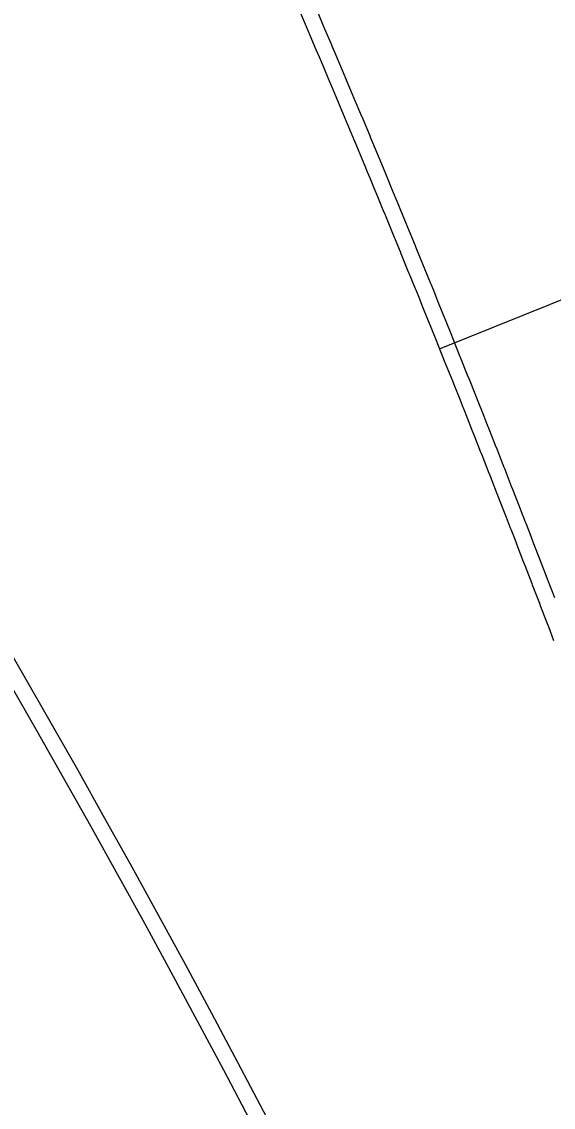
# Model space of a CAD drawing. Extents: x 2145147 to 2158018, y 137519 to 148068.
# Drawn here: x 2150662.52 to 2150684.51, y 141925.31 to 141970.18 of the extents above; entities that cross this region are included whole.
import ezdxf

# ---------------------------------------------------------------- set-up
doc = ezdxf.new("R2010")
doc.units = 0
for name, color, linetype in [('PR_Curb_Back', 7, 'Continuous'), ('PR_Curb_Face', 7, 'Continuous'), ('PR_Joint_Contraction', 7, 'Continuous'), ('PR_Phasing_Pavement_6', 7, 'Continuous')]:
    doc.layers.add(name, color=color, linetype=linetype)

msp = doc.modelspace()

# ---------------------------------------------------------------- linework, layer by layer
at = {"layer": 'PR_Curb_Back'}
msp.add_lwpolyline([(2150674.056, 141970.525), (2150674.369, 141969.79), (2150674.439, 141969.625), (2150674.691, 141969.032), (2150674.767, 141968.855), (2150674.822, 141968.725), (2150675.012, 141968.274), (2150675.203, 141967.824), (2150675.333, 141967.516), (2150675.583, 141966.922), (2150675.652, 141966.758), (2150675.961, 141966.02), (2150675.97, 141965.999), (2150676.288, 141965.24), (2150676.339, 141965.118), (2150676.604, 141964.48), (2150676.715, 141964.215), (2150676.812, 141963.98), (2150676.92, 141963.72), (2150677.09, 141963.312), (2150677.235, 141962.96), (2150677.463, 141962.408), (2150677.549, 141962.199), (2150677.835, 141961.503), (2150677.862, 141961.438), (2150678.174, 141960.677), (2150678.206, 141960.598), (2150678.486, 141959.915), (2150678.576, 141959.693), (2150678.796, 141959.153), (2150678.821, 141959.091), (2150678.945, 141958.787), (2150679.105, 141958.39), (2150679.312, 141957.88), (2150679.414, 141957.627), (2150679.678, 141956.973), (2150679.722, 141956.864), (2150680.029, 141956.1), (2150680.043, 141956.065), (2150680.334, 141955.336), (2150680.406, 141955.157), (2150680.639, 141954.572), (2150680.768, 141954.249), (2150680.793, 141954.186), (2150680.944, 141953.807), (2150681.129, 141953.339), (2150681.247, 141953.042), (2150681.489, 141952.43), (2150681.549, 141952.277), (2150681.847, 141951.52), (2150681.85, 141951.511), (2150682.151, 141950.745), (2150682.204, 141950.609), (2150682.451, 141949.978), (2150682.56, 141949.698), (2150682.728, 141949.267), (2150682.749, 141949.211), (2150682.914, 141948.786), (2150683.047, 141948.444), (2150683.268, 141947.874), (2150683.344, 141947.677), (2150683.62, 141946.962), (2150683.64, 141946.909), (2150683.935, 141946.141), (2150683.97, 141946.049), (2150684.229, 141945.372), (2150684.32, 141945.135), (2150684.523, 141944.603)], dxfattribs=at)
msp.add_lwpolyline([(2150674.056, 141970.525), (2150674.369, 141969.79), (2150674.439, 141969.625), (2150674.691, 141969.032), (2150674.767, 141968.855), (2150674.822, 141968.725), (2150675.012, 141968.274), (2150675.203, 141967.824), (2150675.333, 141967.516), (2150675.583, 141966.922), (2150675.652, 141966.758), (2150675.961, 141966.02), (2150675.97, 141965.999), (2150676.288, 141965.24), (2150676.339, 141965.118), (2150676.604, 141964.48), (2150676.715, 141964.215), (2150676.812, 141963.98), (2150676.92, 141963.72), (2150677.09, 141963.312), (2150677.235, 141962.96), (2150677.463, 141962.408), (2150677.549, 141962.199), (2150677.835, 141961.503), (2150677.862, 141961.438), (2150678.174, 141960.677), (2150678.206, 141960.598), (2150678.486, 141959.915), (2150678.576, 141959.693), (2150678.796, 141959.153), (2150678.821, 141959.091), (2150678.945, 141958.787), (2150679.105, 141958.39), (2150679.312, 141957.88), (2150679.414, 141957.627), (2150679.678, 141956.973), (2150679.722, 141956.864), (2150680.029, 141956.1), (2150680.043, 141956.065), (2150680.334, 141955.336), (2150680.406, 141955.157), (2150680.639, 141954.572), (2150680.768, 141954.249), (2150680.793, 141954.186), (2150680.944, 141953.807), (2150681.129, 141953.339), (2150681.247, 141953.042), (2150681.489, 141952.43), (2150681.549, 141952.277), (2150681.847, 141951.52), (2150681.85, 141951.511), (2150682.151, 141950.745), (2150682.204, 141950.609), (2150682.451, 141949.978), (2150682.56, 141949.698), (2150682.728, 141949.267), (2150682.749, 141949.211), (2150682.914, 141948.786), (2150683.047, 141948.444), (2150683.268, 141947.874), (2150683.344, 141947.677), (2150683.62, 141946.962), (2150683.64, 141946.909), (2150683.935, 141946.141), (2150683.97, 141946.049), (2150684.229, 141945.372), (2150684.32, 141945.135), (2150684.523, 141944.603)], dxfattribs=at)
at = {"layer": 'PR_Curb_Face'}
msp.add_lwpolyline([(2150674.669, 141970.786), (2150674.983, 141970.051), (2150675.053, 141969.886), (2150675.305, 141969.293), (2150675.38, 141969.115), (2150675.436, 141968.985), (2150675.626, 141968.534), (2150675.817, 141968.083), (2150675.947, 141967.775), (2150676.197, 141967.181), (2150676.266, 141967.016), (2150676.576, 141966.278), (2150676.585, 141966.257), (2150676.903, 141965.497), (2150676.954, 141965.375), (2150677.22, 141964.736), (2150677.33, 141964.471), (2150677.428, 141964.236), (2150677.536, 141963.976), (2150677.705, 141963.567), (2150677.851, 141963.214), (2150678.079, 141962.662), (2150678.165, 141962.453), (2150678.452, 141961.756), (2150678.479, 141961.691), (2150678.791, 141960.929), (2150678.823, 141960.851), (2150679.103, 141960.167), (2150679.194, 141959.944), (2150679.414, 141959.404), (2150679.439, 141959.342), (2150679.562, 141959.037), (2150679.723, 141958.64), (2150679.93, 141958.13), (2150680.032, 141957.877), (2150680.296, 141957.222), (2150680.34, 141957.113), (2150680.647, 141956.348), (2150680.661, 141956.313), (2150680.953, 141955.584), (2150681.025, 141955.404), (2150681.259, 141954.819), (2150681.388, 141954.495), (2150681.412, 141954.433), (2150681.563, 141954.053), (2150681.749, 141953.585), (2150681.867, 141953.287), (2150682.109, 141952.675), (2150682.169, 141952.521), (2150682.467, 141951.764), (2150682.471, 141951.755), (2150682.772, 141950.988), (2150682.825, 141950.852), (2150683.072, 141950.221), (2150683.181, 141949.94), (2150683.349, 141949.509), (2150683.371, 141949.453), (2150683.536, 141949.028), (2150683.669, 141948.685), (2150683.89, 141948.115), (2150683.966, 141947.917), (2150684.242, 141947.201), (2150684.262, 141947.148), (2150684.558, 141946.379)], dxfattribs=at)
msp.add_lwpolyline([(2150674.669, 141970.786), (2150674.983, 141970.051), (2150675.053, 141969.886), (2150675.305, 141969.293), (2150675.38, 141969.115), (2150675.436, 141968.985), (2150675.626, 141968.534), (2150675.817, 141968.083), (2150675.947, 141967.775), (2150676.197, 141967.181), (2150676.266, 141967.016), (2150676.576, 141966.278), (2150676.585, 141966.257), (2150676.903, 141965.497), (2150676.954, 141965.375), (2150677.22, 141964.736), (2150677.33, 141964.471), (2150677.428, 141964.236), (2150677.536, 141963.976), (2150677.705, 141963.567), (2150677.851, 141963.214), (2150678.079, 141962.662), (2150678.165, 141962.453), (2150678.452, 141961.756), (2150678.479, 141961.691), (2150678.791, 141960.929), (2150678.823, 141960.851), (2150679.103, 141960.167), (2150679.194, 141959.944), (2150679.414, 141959.404), (2150679.439, 141959.342), (2150679.562, 141959.037), (2150679.723, 141958.64), (2150679.93, 141958.13), (2150680.032, 141957.877), (2150680.296, 141957.222), (2150680.34, 141957.113), (2150680.647, 141956.348), (2150680.661, 141956.313), (2150680.953, 141955.584), (2150681.025, 141955.404), (2150681.259, 141954.819), (2150681.388, 141954.495), (2150681.412, 141954.433), (2150681.563, 141954.053), (2150681.749, 141953.585), (2150681.867, 141953.287), (2150682.109, 141952.675), (2150682.169, 141952.521), (2150682.467, 141951.764), (2150682.471, 141951.755), (2150682.772, 141950.988), (2150682.825, 141950.852), (2150683.072, 141950.221), (2150683.181, 141949.94), (2150683.349, 141949.509), (2150683.371, 141949.453), (2150683.536, 141949.028), (2150683.669, 141948.685), (2150683.89, 141948.115), (2150683.966, 141947.917), (2150684.242, 141947.201), (2150684.262, 141947.148), (2150684.558, 141946.379)], dxfattribs=at)
at = {"layer": 'PR_Joint_Contraction'}
msp.add_line((2150679.806, 141956.654), (2150698.046, 141963.999), dxfattribs=at)
msp.add_line((2150679.806, 141956.654), (2150698.046, 141963.999), dxfattribs=at)
at = {"layer": 'PR_Phasing_Pavement_6'}
for centre, radius, start, end in [((2149618.967, 141712.092), 1145.916, 0.501492, 56.564348), ((2149618.967, 141712.092), 1173.916, 12.107089, 25.758784), ((2149618.967, 141712.092), 1169.916, 7.998193, 25.758784), ((2150237.477, 141697.24), 490.465, 1.64726, 35.98602), ((2150237.477, 141697.24), 491.131, 1.64726, 35.98602), ((2150237.477, 141697.24), 464.465, 1.64726, 35.98496), ((2150237.477, 141697.24), 463.798, 1.64726, 35.98496), ((2150237.477, 141697.24), 458.465, 1.64726, 35.98496)]:
    msp.add_arc(centre, radius, start, end, dxfattribs=at)

doc.saveas('drawing.dxf')
